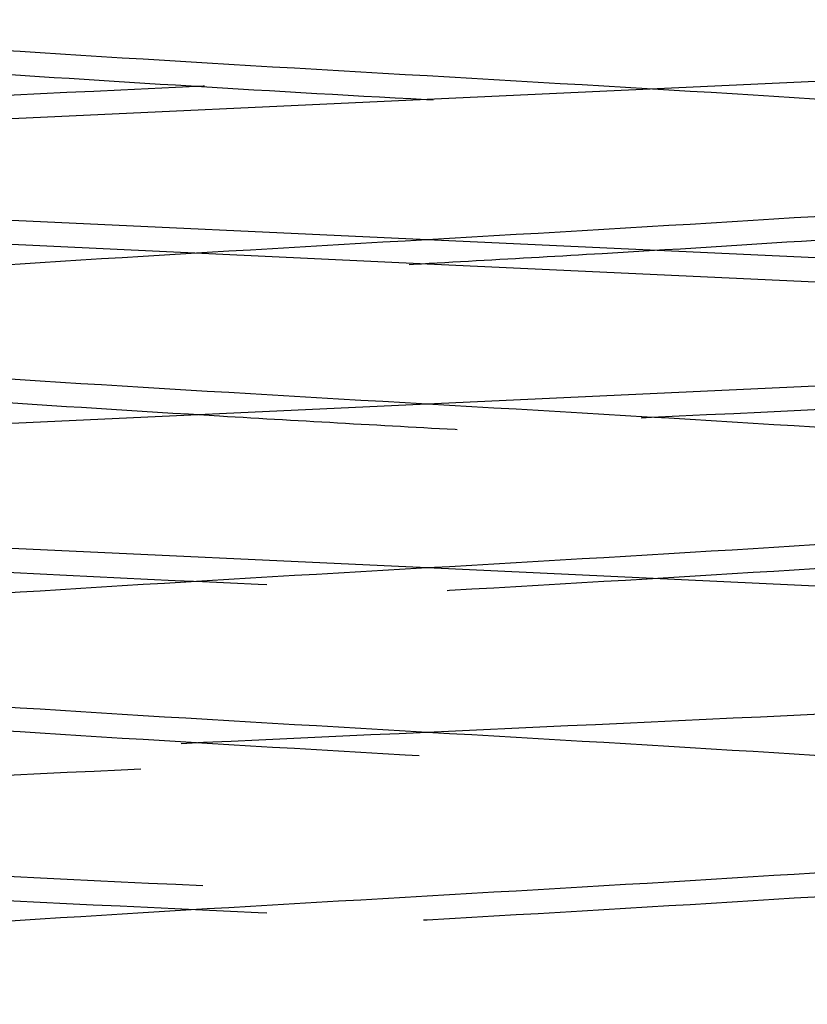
# Model space of a CAD drawing. Header units: inches. Extents: x 1907 to 2452, y -210 to -54.
# Tile 719 of 1056: x 2144.0272 to 2144.113, y -176.51 to -176.4029. Entities that reach past the tile are written whole.
import ezdxf

# ---------------------------------------------------------------- set-up
doc = ezdxf.new("R2010")
doc.units = ezdxf.units.IN
doc.header["$LTSCALE"] = 0.5
doc.header["$MEASUREMENT"] = 0
doc.linetypes.add('HIDDEN', pattern=[0.22499999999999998, 0.15, -0.075])
doc.layers.add('SID-M-H', color=4, linetype='HIDDEN')

msp = doc.modelspace()

# ---------------------------------------------------------------- linework, layer by layer
at = {"layer": 'SID-M-H'}
for p, q in [((2144.119430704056, -176.4093477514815), (2144.07159527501, -176.4115798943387)), ((2144.07159527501, -176.4115798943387), (2144.023759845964, -176.4138120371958)), ((2144.07159527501, -176.426832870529), (2144.023759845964, -176.4246007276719)), ((2144.023759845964, -176.4272048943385), (2144.07159527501, -176.4294370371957)), ((2144.119430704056, -176.4290650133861), (2144.07159527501, -176.426832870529)), ((2144.07159527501, -176.4294370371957), (2144.119430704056, -176.4316691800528)), ((2144.07159527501, -176.444690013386), (2144.119430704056, -176.4424578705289)), ((2144.023759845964, -176.4469221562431), (2144.07159527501, -176.444690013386)), ((2144.07159527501, -176.462547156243), (2144.023759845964, -176.4603150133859)), ((2144.119430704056, -176.4647792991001), (2144.07159527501, -176.462547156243))]:
    msp.add_line(p, q, dxfattribs=at)
for points, knots in [([(2143.97499658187, -175.8292082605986), (2143.976194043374, -175.8297557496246), (2143.979018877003, -175.8310472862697), (2144.000392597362, -175.8330828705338), (2144.032802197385, -175.8353150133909), (2144.07161820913, -175.837547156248), (2144.110296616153, -175.8397792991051), (2144.143119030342, -175.8420114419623), (2144.165042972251, -175.8442435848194), (2144.172742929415, -175.8464757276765), (2144.165043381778, -175.8487078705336), (2144.143117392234, -175.8509400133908), (2144.110302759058, -175.8531721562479), (2144.071595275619, -175.855404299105), (2144.032887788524, -175.8576364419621), (2144.000073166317, -175.8598685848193), (2143.978147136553, -175.8621007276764), (2143.970447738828, -175.8643328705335), (2143.978147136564, -175.8665650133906), (2144.000073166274, -175.8687971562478), (2144.032887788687, -175.8710292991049), (2144.07159527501, -175.873261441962), (2144.110302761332, -175.8754935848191), (2144.143117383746, -175.8777257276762), (2144.165043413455, -175.8799578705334), (2144.172742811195, -175.8821900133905), (2144.165043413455, -175.8844221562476), (2144.143117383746, -175.8866542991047), (2144.110302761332, -175.8888864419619), (2144.07159527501, -175.891118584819), (2144.032887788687, -175.8933507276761), (2144.000073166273, -175.8955828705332), (2143.978147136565, -175.8978150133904), (2143.970447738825, -175.9000471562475), (2143.978147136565, -175.9022792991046), (2144.000073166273, -175.9045114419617), (2144.032887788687, -175.9067435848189), (2144.07159527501, -175.908975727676), (2144.110302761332, -175.9112078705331), (2144.143117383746, -175.9134400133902), (2144.165043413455, -175.9156721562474), (2144.172742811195, -175.9179042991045), (2144.165043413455, -175.9201364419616), (2144.143117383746, -175.9223685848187), (2144.110302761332, -175.9246007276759), (2144.07159527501, -175.926832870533), (2144.032887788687, -175.9290650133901), (2144.000073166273, -175.9312971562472), (2143.978147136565, -175.9335292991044), (2143.970447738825, -175.9357614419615), (2143.978147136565, -175.9379935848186), (2144.000073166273, -175.9402257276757), (2144.032887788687, -175.9424578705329), (2144.07159527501, -175.94469001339), (2144.110302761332, -175.9469221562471), (2144.143117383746, -175.9491542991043), (2144.165043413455, -175.9513864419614), (2144.172742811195, -175.9536185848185), (2144.165043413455, -175.9558507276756), (2144.143117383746, -175.9580828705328), (2144.110302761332, -175.9603150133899), (2144.07159527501, -175.962547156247), (2144.032887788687, -175.9647792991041), (2144.000073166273, -175.9670114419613), (2143.978147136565, -175.9692435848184), (2143.970447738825, -175.9714757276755), (2143.978147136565, -175.9737078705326), (2144.000073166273, -175.9759400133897), (2144.032887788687, -175.9781721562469), (2144.07159527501, -175.980404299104), (2144.110302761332, -175.9826364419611), (2144.143117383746, -175.9848685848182), (2144.165043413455, -175.9871007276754), (2144.172742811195, -175.9893328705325), (2144.165043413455, -175.9915650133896), (2144.143117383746, -175.9937971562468), (2144.110302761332, -175.9960292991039), (2144.07159527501, -175.998261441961), (2144.032887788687, -176.0004935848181), (2144.000073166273, -176.0027257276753), (2143.978147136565, -176.0049578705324), (2143.970447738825, -176.0071900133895), (2143.978147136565, -176.0094221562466), (2144.000073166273, -176.0116542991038), (2144.032887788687, -176.0138864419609), (2144.07159527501, -176.016118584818), (2144.110302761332, -176.0183507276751), (2144.143117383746, -176.0205828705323), (2144.165043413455, -176.0228150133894), (2144.172742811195, -176.0250471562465), (2144.165043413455, -176.0272792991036), (2144.143117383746, -176.0295114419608), (2144.110302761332, -176.0317435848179), (2144.07159527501, -176.033975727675), (2144.032887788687, -176.0362078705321), (2144.000073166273, -176.0384400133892), (2143.978147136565, -176.0406721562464), (2143.970447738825, -176.0429042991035), (2143.978147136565, -176.0451364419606), (2144.000073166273, -176.0473685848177), (2144.032887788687, -176.0496007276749), (2144.07159527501, -176.051832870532), (2144.110302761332, -176.0540650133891), (2144.143117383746, -176.0562971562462), (2144.165043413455, -176.0585292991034), (2144.172742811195, -176.0607614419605), (2144.165043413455, -176.0629935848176), (2144.143117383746, -176.0652257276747), (2144.110302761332, -176.0674578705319), (2144.07159527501, -176.069690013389), (2144.032887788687, -176.0719221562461), (2144.000073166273, -176.0741542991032), (2143.978147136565, -176.0763864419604), (2143.970447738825, -176.0786185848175), (2143.978147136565, -176.0808507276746), (2144.000073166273, -176.0830828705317), (2144.032887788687, -176.0853150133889), (2144.07159527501, -176.087547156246), (2144.110302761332, -176.0897792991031), (2144.143117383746, -176.0920114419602), (2144.165043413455, -176.0942435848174), (2144.172742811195, -176.0964757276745), (2144.165043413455, -176.0987078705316), (2144.143117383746, -176.1009400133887), (2144.110302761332, -176.1031721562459), (2144.07159527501, -176.105404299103), (2144.032887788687, -176.1076364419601), (2144.000073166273, -176.1098685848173), (2143.978147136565, -176.1121007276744), (2143.970447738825, -176.1143328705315), (2143.978147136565, -176.1165650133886), (2144.000073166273, -176.1187971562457), (2144.032887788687, -176.1210292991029), (2144.07159527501, -176.12326144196), (2144.110302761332, -176.1254935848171), (2144.143117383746, -176.1277257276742), (2144.165043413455, -176.1299578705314), (2144.172742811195, -176.1321900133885), (2144.165043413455, -176.1344221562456), (2144.143117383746, -176.1366542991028), (2144.110302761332, -176.1388864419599), (2144.07159527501, -176.141118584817), (2144.032887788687, -176.1433507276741), (2144.000073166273, -176.1455828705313), (2143.978147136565, -176.1478150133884), (2143.970447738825, -176.1500471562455), (2143.978147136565, -176.1522792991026), (2144.000073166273, -176.1545114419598), (2144.032887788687, -176.1567435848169), (2144.07159527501, -176.158975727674), (2144.110302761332, -176.1612078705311), (2144.143117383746, -176.1634400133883), (2144.165043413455, -176.1656721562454), (2144.172742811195, -176.1679042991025), (2144.165043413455, -176.1701364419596), (2144.143117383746, -176.1723685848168), (2144.110302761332, -176.1746007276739), (2144.07159527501, -176.176832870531), (2144.032887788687, -176.1790650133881), (2144.000073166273, -176.1812971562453), (2143.978147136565, -176.1835292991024), (2143.970447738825, -176.1857614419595), (2143.978147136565, -176.1879935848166), (2144.000073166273, -176.1902257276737), (2144.032887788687, -176.1924578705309), (2144.07159527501, -176.194690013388), (2144.110302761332, -176.1969221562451), (2144.143117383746, -176.1991542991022), (2144.165043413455, -176.2013864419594), (2144.172742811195, -176.2036185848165), (2144.165043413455, -176.2058507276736), (2144.143117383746, -176.2080828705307), (2144.110302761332, -176.2103150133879), (2144.07159527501, -176.212547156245), (2144.032887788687, -176.2147792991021), (2144.000073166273, -176.2170114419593), (2143.978147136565, -176.2192435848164), (2143.970447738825, -176.2214757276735), (2143.978147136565, -176.2237078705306), (2144.000073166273, -176.2259400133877), (2144.032887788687, -176.2281721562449), (2144.07159527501, -176.230404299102), (2144.110302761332, -176.2326364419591), (2144.143117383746, -176.2348685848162), (2144.165043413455, -176.2371007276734), (2144.172742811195, -176.2393328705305), (2144.165043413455, -176.2415650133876), (2144.143117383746, -176.2437971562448), (2144.110302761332, -176.2460292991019), (2144.07159527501, -176.248261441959), (2144.032887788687, -176.2504935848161), (2144.000073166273, -176.2527257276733), (2143.978147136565, -176.2549578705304), (2143.970447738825, -176.2571900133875), (2143.978147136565, -176.2594221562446), (2144.000073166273, -176.2616542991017), (2144.032887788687, -176.2638864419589), (2144.07159527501, -176.266118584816), (2144.110302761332, -176.2683507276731), (2144.143117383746, -176.2705828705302), (2144.165043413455, -176.2728150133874), (2144.172742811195, -176.2750471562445), (2144.165043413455, -176.2772792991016), (2144.143117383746, -176.2795114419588), (2144.110302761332, -176.2817435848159), (2144.07159527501, -176.283975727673), (2144.032887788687, -176.2862078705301), (2144.000073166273, -176.2884400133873), (2143.978147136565, -176.2906721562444), (2143.970447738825, -176.2929042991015), (2143.978147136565, -176.2951364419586), (2144.000073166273, -176.2973685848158), (2144.032887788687, -176.2996007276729), (2144.07159527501, -176.30183287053), (2144.110302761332, -176.3040650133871), (2144.143117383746, -176.3062971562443), (2144.165043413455, -176.3085292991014), (2144.172742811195, -176.3107614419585), (2144.165043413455, -176.3129935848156), (2144.143117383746, -176.3152257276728), (2144.110302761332, -176.3174578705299), (2144.07159527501, -176.319690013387), (2144.032887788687, -176.3219221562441), (2144.000073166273, -176.3241542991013), (2143.978147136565, -176.3263864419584), (2143.970447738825, -176.3286185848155), (2143.978147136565, -176.3308507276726), (2144.000073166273, -176.3330828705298), (2144.032887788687, -176.3353150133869), (2144.07159527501, -176.337547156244), (2144.110302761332, -176.3397792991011), (2144.143117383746, -176.3420114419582), (2144.165043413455, -176.3442435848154), (2144.172742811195, -176.3464757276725), (2144.165043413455, -176.3487078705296), (2144.143117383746, -176.3509400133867), (2144.110302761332, -176.3531721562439), (2144.07159527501, -176.355404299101), (2144.032887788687, -176.3576364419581), (2144.000073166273, -176.3598685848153), (2143.978147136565, -176.3621007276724), (2143.970447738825, -176.3643328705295), (2143.978147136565, -176.3665650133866), (2144.000073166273, -176.3687971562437), (2144.032887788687, -176.3710292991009), (2144.07159527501, -176.373261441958), (2144.110302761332, -176.3754935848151), (2144.143117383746, -176.3777257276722), (2144.165043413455, -176.3799578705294), (2144.172742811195, -176.3821900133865), (2144.165043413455, -176.3844221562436), (2144.143117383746, -176.3866542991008), (2144.110302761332, -176.3888864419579), (2144.07159527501, -176.391118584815), (2144.032887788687, -176.3933507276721), (2144.000073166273, -176.3955828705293), (2143.978147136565, -176.3978150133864), (2143.970447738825, -176.4000471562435), (2143.978147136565, -176.4022792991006), (2144.000073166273, -176.4045114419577), (2144.032887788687, -176.4067435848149), (2144.07159527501, -176.408975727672), (2144.110302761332, -176.4112078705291), (2144.143117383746, -176.4134400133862), (2144.165043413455, -176.4156721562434), (2144.172742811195, -176.4179042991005), (2144.165043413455, -176.4201364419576), (2144.143117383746, -176.4223685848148), (2144.110302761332, -176.4246007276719), (2144.07159527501, -176.426832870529), (2144.032887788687, -176.4290650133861), (2144.000073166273, -176.4312971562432), (2143.978147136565, -176.4335292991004), (2143.970447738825, -176.4357614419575), (2143.978147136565, -176.4379935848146), (2144.000073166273, -176.4402257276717), (2144.032887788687, -176.4424578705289), (2144.07159527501, -176.444690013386), (2144.110302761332, -176.4469221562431), (2144.143117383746, -176.4491542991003), (2144.165043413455, -176.4513864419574), (2144.172742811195, -176.4536185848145), (2144.165043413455, -176.4558507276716), (2144.143117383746, -176.4580828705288), (2144.110302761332, -176.4603150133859), (2144.07159527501, -176.462547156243), (2144.032887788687, -176.4647792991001), (2144.000073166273, -176.4670114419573), (2143.978147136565, -176.4692435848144), (2143.970447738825, -176.4714757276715), (2143.978147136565, -176.4737078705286), (2144.000073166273, -176.4759400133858), (2144.032887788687, -176.4781721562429), (2144.07159527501, -176.4804042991), (2144.110302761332, -176.4826364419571), (2144.143117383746, -176.4848685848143), (2144.165043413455, -176.4871007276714), (2144.172742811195, -176.4893328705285), (2144.165043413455, -176.4915650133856), (2144.143117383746, -176.4937971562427), (2144.110302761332, -176.4960292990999), (2144.07159527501, -176.498261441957), (2144.032887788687, -176.5004935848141), (2144.000073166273, -176.5027257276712), (2143.978147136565, -176.5049578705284), (2143.970447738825, -176.5071900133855), (2143.978147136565, -176.5094221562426), (2144.000073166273, -176.5116542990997), (2144.032887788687, -176.5138864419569), (2144.07159527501, -176.516118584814), (2144.110302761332, -176.5183507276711), (2144.143117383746, -176.5205828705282), (2144.165043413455, -176.5228150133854), (2144.172742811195, -176.5250471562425), (2144.165043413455, -176.5272792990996), (2144.143117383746, -176.5295114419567), (2144.110302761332, -176.5317435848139), (2144.07159527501, -176.533975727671), (2144.032887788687, -176.5362078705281), (2144.000073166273, -176.5384400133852), (2143.978147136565, -176.5406721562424), (2143.970447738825, -176.5429042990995), (2143.978147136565, -176.5451364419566), (2144.000073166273, -176.5473685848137), (2144.032887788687, -176.5496007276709), (2144.07159527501, -176.551832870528), (2144.110302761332, -176.5540650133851), (2144.143117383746, -176.5562971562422), (2144.165043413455, -176.5585292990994), (2144.172742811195, -176.5607614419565), (2144.165043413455, -176.5629935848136), (2144.143117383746, -176.5652257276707), (2144.110302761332, -176.5674578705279), (2144.07159527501, -176.569690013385), (2144.032887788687, -176.5719221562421), (2144.000073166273, -176.5741542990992), (2143.978147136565, -176.5763864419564), (2143.970447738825, -176.5786185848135), (2143.978147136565, -176.5808507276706), (2144.000073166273, -176.5830828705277), (2144.032887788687, -176.5853150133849), (2144.07159527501, -176.587547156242), (2144.110302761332, -176.5897792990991), (2144.143117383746, -176.5920114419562), (2144.165043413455, -176.5942435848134), (2144.172742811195, -176.5964757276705), (2144.165043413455, -176.5987078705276), (2144.143117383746, -176.6009400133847), (2144.110302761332, -176.6031721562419), (2144.07159527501, -176.605404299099), (2144.032887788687, -176.6076364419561), (2144.000073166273, -176.6098685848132), (2143.978147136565, -176.6121007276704), (2143.970447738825, -176.6143328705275), (2143.978147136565, -176.6165650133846), (2144.000073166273, -176.6187971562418), (2144.032887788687, -176.6210292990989), (2144.07159527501, -176.623261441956), (2144.110302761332, -176.6254935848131), (2144.143117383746, -176.6277257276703), (2144.165043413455, -176.6299578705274), (2144.172742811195, -176.6321900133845), (2144.165043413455, -176.6344221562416), (2144.143117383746, -176.6366542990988), (2144.110302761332, -176.6388864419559), (2144.07159527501, -176.641118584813), (2144.032887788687, -176.6433507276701), (2144.000073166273, -176.6455828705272), (2143.978147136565, -176.6478150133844), (2143.970447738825, -176.6500471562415), (2143.978147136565, -176.6522792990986), (2144.000073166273, -176.6545114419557), (2144.032887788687, -176.6567435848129), (2144.07159527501, -176.65897572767), (2144.110302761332, -176.6612078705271), (2144.143117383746, -176.6634400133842), (2144.165043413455, -176.6656721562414), (2144.172742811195, -176.6679042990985), (2144.165043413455, -176.6701364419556), (2144.143117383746, -176.6723685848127), (2144.110302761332, -176.6746007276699), (2144.07159527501, -176.676832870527), (2144.032887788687, -176.6790650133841), (2144.000073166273, -176.6812971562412), (2143.978147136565, -176.6835292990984), (2143.970447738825, -176.6857614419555), (2143.978147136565, -176.6879935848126), (2144.000073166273, -176.6902257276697), (2144.032887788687, -176.6924578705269), (2144.07159527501, -176.694690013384), (2144.110302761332, -176.6969221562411), (2144.143117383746, -176.6991542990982), (2144.165043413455, -176.7013864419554), (2144.172742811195, -176.7036185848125), (2144.165043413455, -176.7058507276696), (2144.143117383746, -176.7080828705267), (2144.110302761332, -176.7103150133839), (2144.07159527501, -176.712547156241), (2144.032887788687, -176.7147792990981), (2144.000073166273, -176.7170114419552), (2143.978147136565, -176.7192435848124), (2143.970447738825, -176.7214757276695), (2143.978147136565, -176.7237078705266), (2144.000073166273, -176.7259400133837), (2144.032887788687, -176.7281721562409), (2144.07159527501, -176.730404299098), (2144.110302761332, -176.7326364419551), (2144.143117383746, -176.7348685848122), (2144.165043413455, -176.7371007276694), (2144.172742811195, -176.7393328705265), (2144.165043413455, -176.7415650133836), (2144.143117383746, -176.7437971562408), (2144.110302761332, -176.7460292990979), (2144.07159527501, -176.748261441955), (2144.032887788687, -176.7504935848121), (2144.000073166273, -176.7527257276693), (2143.978147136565, -176.7549578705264), (2143.970447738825, -176.7571900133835), (2143.978147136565, -176.7594221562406), (2144.000073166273, -176.7616542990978), (2144.032887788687, -176.7638864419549), (2144.07159527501, -176.766118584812), (2144.110302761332, -176.7683507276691), (2144.143117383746, -176.7705828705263), (2144.165043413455, -176.7728150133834), (2144.172742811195, -176.7750471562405), (2144.165043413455, -176.7772792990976), (2144.143117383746, -176.7795114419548), (2144.110302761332, -176.7817435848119), (2144.07159527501, -176.783975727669), (2144.032887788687, -176.7862078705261), (2144.000073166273, -176.7884400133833), (2143.978147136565, -176.7906721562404), (2143.970447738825, -176.7929042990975), (2143.978147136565, -176.7951364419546), (2144.000073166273, -176.7973685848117), (2144.032887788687, -176.7996007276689), (2144.07159527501, -176.801832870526), (2144.110302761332, -176.8040650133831), (2144.143117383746, -176.8062971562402), (2144.165043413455, -176.8085292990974), (2144.172742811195, -176.8107614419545), (2144.165043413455, -176.8129935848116), (2144.143117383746, -176.8152257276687), (2144.110302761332, -176.8174578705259), (2144.07159527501, -176.819690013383), (2144.032887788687, -176.8219221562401), (2144.000073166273, -176.8241542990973), (2143.978147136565, -176.8263864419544), (2143.970447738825, -176.8286185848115), (2143.978147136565, -176.8308507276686), (2144.000073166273, -176.8330828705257), (2144.032887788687, -176.8353150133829), (2144.07159527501, -176.83754715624), (2144.110302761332, -176.8397792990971), (2144.143117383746, -176.8420114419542), (2144.165043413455, -176.8442435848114), (2144.172742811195, -176.8464757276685), (2144.165043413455, -176.8487078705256), (2144.143117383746, -176.8509400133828), (2144.110302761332, -176.8531721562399), (2144.07159527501, -176.855404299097), (2144.032887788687, -176.8576364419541), (2144.000073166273, -176.8598685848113), (2143.978147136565, -176.8621007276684), (2143.970447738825, -176.8643328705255), (2143.978147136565, -176.8665650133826), (2144.000073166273, -176.8687971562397), (2144.032887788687, -176.8710292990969), (2144.07159527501, -176.873261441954), (2144.110302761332, -176.8754935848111), (2144.143117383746, -176.8777257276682), (2144.165043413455, -176.8799578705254), (2144.172742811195, -176.8821900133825), (2144.165043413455, -176.8844221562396), (2144.143117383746, -176.8866542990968), (2144.110302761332, -176.8888864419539), (2144.07159527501, -176.891118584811), (2144.032887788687, -176.8933507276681), (2144.000073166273, -176.8955828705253), (2143.978147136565, -176.8978150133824), (2143.970447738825, -176.9000471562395), (2143.978147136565, -176.9022792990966), (2144.000073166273, -176.9045114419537), (2144.032887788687, -176.9067435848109), (2144.07159527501, -176.908975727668), (2144.110302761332, -176.9112078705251), (2144.143117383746, -176.9134400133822), (2144.165043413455, -176.9156721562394), (2144.172742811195, -176.9179042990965), (2144.165043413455, -176.9201364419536), (2144.143117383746, -176.9223685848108), (2144.110302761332, -176.9246007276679), (2144.07159527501, -176.926832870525), (2144.032887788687, -176.9290650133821), (2144.000073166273, -176.9312971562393), (2143.978147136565, -176.9335292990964), (2143.970447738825, -176.9357614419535), (2143.978147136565, -176.9379935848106), (2144.000073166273, -176.9402257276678), (2144.032887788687, -176.9424578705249), (2144.07159527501, -176.944690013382), (2144.110302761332, -176.9469221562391), (2144.143117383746, -176.9491542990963), (2144.165043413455, -176.9513864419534), (2144.172742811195, -176.9536185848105), (2144.165043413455, -176.9558507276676), (2144.143117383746, -176.9580828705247), (2144.110302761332, -176.9603150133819), (2144.07159527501, -176.962547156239), (2144.032887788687, -176.9647792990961), (2144.000073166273, -176.9670114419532), (2143.978147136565, -176.9692435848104), (2143.970447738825, -176.9714757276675), (2143.978147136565, -176.9737078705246), (2144.000073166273, -176.9759400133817), (2144.032887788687, -176.9781721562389), (2144.07159527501, -176.980404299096), (2144.110302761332, -176.9826364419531), (2144.143117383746, -176.9848685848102), (2144.165043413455, -176.9871007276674), (2144.172742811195, -176.9893328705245), (2144.165043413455, -176.9915650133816), (2144.143117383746, -176.9937971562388), (2144.110302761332, -176.9960292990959), (2144.07159527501, -176.998261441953), (2144.032887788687, -177.0004935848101), (2144.000073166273, -177.0027257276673), (2143.978147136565, -177.0049578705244), (2143.970447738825, -177.0071900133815), (2143.978147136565, -177.0094221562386), (2144.000073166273, -177.0116542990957), (2144.032887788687, -177.0138864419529), (2144.07159527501, -177.01611858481), (2144.110302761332, -177.0183507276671), (2144.143117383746, -177.0205828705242), (2144.165043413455, -177.0228150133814), (2144.172742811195, -177.0250471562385), (2144.165043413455, -177.0272792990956), (2144.143117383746, -177.0295114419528), (2144.110302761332, -177.0317435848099), (2144.07159527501, -177.033975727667), (2144.032887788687, -177.0362078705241), (2144.000073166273, -177.0384400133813), (2143.978147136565, -177.0406721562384), (2143.970447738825, -177.0429042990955), (2143.978147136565, -177.0451364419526), (2144.000073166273, -177.0473685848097), (2144.032887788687, -177.0496007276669), (2144.07159527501, -177.051832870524), (2144.110302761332, -177.0540650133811), (2144.143117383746, -177.0562971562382), (2144.165043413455, -177.0585292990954), (2144.172742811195, -177.0607614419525), (2144.165043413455, -177.0629935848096), (2144.143117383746, -177.0652257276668), (2144.110302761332, -177.0674578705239), (2144.07159527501, -177.069690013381), (2144.032887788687, -177.0719221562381), (2144.000073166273, -177.0741542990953), (2143.978147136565, -177.0763864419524), (2143.970447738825, -177.0786185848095), (2143.978147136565, -177.0808507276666), (2144.000073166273, -177.0830828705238), (2144.032887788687, -177.0853150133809), (2144.07159527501, -177.087547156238), (2144.110302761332, -177.0897792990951), (2144.143117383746, -177.0920114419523), (2144.165043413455, -177.0942435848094), (2144.172742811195, -177.0964757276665), (2144.165043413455, -177.0987078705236), (2144.143117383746, -177.1009400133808), (2144.110302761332, -177.1031721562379), (2144.07159527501, -177.105404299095), (2144.032887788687, -177.1076364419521), (2144.000073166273, -177.1098685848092), (2143.978147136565, -177.1121007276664), (2143.970447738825, -177.1143328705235), (2143.978147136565, -177.1165650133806), (2144.000073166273, -177.1187971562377), (2144.032887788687, -177.1210292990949), (2144.07159527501, -177.123261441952), (2144.110302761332, -177.1254935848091), (2144.143117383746, -177.1277257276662), (2144.165043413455, -177.1299578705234), (2144.172742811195, -177.1321900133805), (2144.165043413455, -177.1344221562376), (2144.143117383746, -177.1366542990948), (2144.110302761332, -177.1388864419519), (2144.07159527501, -177.141118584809), (2144.032887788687, -177.1433507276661), (2144.000073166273, -177.1455828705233), (2143.978147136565, -177.1478150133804), (2143.970447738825, -177.1500471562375), (2143.978147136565, -177.1522792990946), (2144.000073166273, -177.1545114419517), (2144.032887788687, -177.1567435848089), (2144.07159527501, -177.158975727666), (2144.110302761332, -177.1612078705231), (2144.143117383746, -177.1634400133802), (2144.165043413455, -177.1656721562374), (2144.172742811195, -177.1679042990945), (2144.165043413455, -177.1701364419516), (2144.143117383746, -177.1723685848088), (2144.110302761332, -177.1746007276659), (2144.07159527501, -177.176832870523), (2144.032887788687, -177.1790650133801), (2144.000073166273, -177.1812971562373), (2143.978147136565, -177.1835292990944), (2143.970447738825, -177.1857614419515), (2143.978147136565, -177.1879935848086), (2144.000073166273, -177.1902257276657), (2144.032887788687, -177.1924578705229), (2144.07159527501, -177.19469001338), (2144.110302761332, -177.1969221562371), (2144.143117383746, -177.1991542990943), (2144.165043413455, -177.2013864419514), (2144.172742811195, -177.2036185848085), (2144.165043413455, -177.2058507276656), (2144.143117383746, -177.2080828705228), (2144.110302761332, -177.2103150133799), (2144.07159527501, -177.212547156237), (2144.032887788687, -177.2147792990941), (2144.000073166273, -177.2170114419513), (2143.978147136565, -177.2192435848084), (2143.970447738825, -177.2214757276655), (2143.978147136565, -177.2237078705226), (2144.000073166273, -177.2259400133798), (2144.032887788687, -177.2281721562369), (2144.07159527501, -177.230404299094), (2144.110302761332, -177.2326364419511), (2144.143117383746, -177.2348685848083), (2144.165043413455, -177.2371007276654), (2144.172742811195, -177.2393328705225), (2144.165043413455, -177.2415650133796), (2144.143117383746, -177.2437971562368), (2144.110302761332, -177.2460292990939), (2144.07159527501, -177.248261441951), (2144.032887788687, -177.2504935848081), (2144.000073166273, -177.2527257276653), (2143.978147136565, -177.2549578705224), (2143.970447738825, -177.2571900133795), (2143.978147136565, -177.2594221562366), (2144.000073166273, -177.2616542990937), (2144.032887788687, -177.2638864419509), (2144.07159527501, -177.266118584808), (2144.110302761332, -177.2683507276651), (2144.143117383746, -177.2705828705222), (2144.165043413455, -177.2728150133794), (2144.172742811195, -177.2750471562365), (2144.165043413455, -177.2772792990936), (2144.143117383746, -177.2795114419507), (2144.110302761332, -177.2817435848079), (2144.07159527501, -177.283975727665), (2144.032887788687, -177.2862078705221), (2144.000073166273, -177.2884400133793), (2143.978147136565, -177.2906721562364), (2143.970447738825, -177.2929042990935), (2143.978147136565, -177.2951364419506), (2144.000073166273, -177.2973685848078), (2144.032887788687, -177.2996007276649), (2144.07159527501, -177.301832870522), (2144.110302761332, -177.3040650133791), (2144.143117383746, -177.3062971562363), (2144.165043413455, -177.3085292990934), (2144.172742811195, -177.3107614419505), (2144.165043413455, -177.3129935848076), (2144.143117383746, -177.3152257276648), (2144.110302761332, -177.3174578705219), (2144.07159527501, -177.319690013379), (2144.032887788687, -177.3219221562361), (2144.000073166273, -177.3241542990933), (2143.978147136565, -177.3263864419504), (2143.970447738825, -177.3286185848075), (2143.978147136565, -177.3308507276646), (2144.000073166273, -177.3330828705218), (2144.032887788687, -177.3353150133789), (2144.07159527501, -177.337547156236), (2144.110302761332, -177.3397792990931), (2144.143117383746, -177.3420114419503), (2144.165043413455, -177.3442435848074), (2144.172742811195, -177.3464757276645), (2144.165043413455, -177.3487078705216), (2144.143117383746, -177.3509400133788), (2144.110302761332, -177.3531721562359), (2144.07159527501, -177.355404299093), (2144.032887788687, -177.3576364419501), (2144.000073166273, -177.3598685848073), (2143.978147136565, -177.3621007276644), (2143.970447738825, -177.3643328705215), (2143.978147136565, -177.3665650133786), (2144.000073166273, -177.3687971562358), (2144.032887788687, -177.3710292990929), (2144.07159527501, -177.37326144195), (2144.110302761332, -177.3754935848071), (2144.143117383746, -177.3777257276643), (2144.165043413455, -177.3799578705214), (2144.172742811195, -177.3821900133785), (2144.165043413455, -177.3844221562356), (2144.143117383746, -177.3866542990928), (2144.110302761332, -177.3888864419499), (2144.07159527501, -177.391118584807), (2144.032887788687, -177.3933507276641), (2144.000073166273, -177.3955828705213), (2143.978147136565, -177.3978150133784), (2143.970447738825, -177.4000471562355), (2143.978147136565, -177.4022792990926), (2144.000073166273, -177.4045114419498), (2144.032887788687, -177.4067435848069), (2144.07159527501, -177.408975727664), (2144.110302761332, -177.4112078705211), (2144.143117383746, -177.4134400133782), (2144.165043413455, -177.4156721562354), (2144.172742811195, -177.4179042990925), (2144.165043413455, -177.4201364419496), (2144.143117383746, -177.4223685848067), (2144.110302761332, -177.4246007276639), (2144.07159527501, -177.426832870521), (2144.032887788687, -177.4290650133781), (2144.000073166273, -177.4312971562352), (2143.978147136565, -177.4335292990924), (2143.970447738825, -177.4357614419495), (2143.978147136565, -177.4379935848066), (2144.000073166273, -177.4402257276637), (2144.032887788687, -177.4424578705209), (2144.07159527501, -177.444690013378), (2144.110302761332, -177.4469221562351), (2144.143117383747, -177.4491542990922), (2144.165043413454, -177.4513864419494), (2144.172742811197, -177.4536185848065), (2144.165043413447, -177.4558507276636), (2144.143117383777, -177.4580828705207), (2144.110302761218, -177.460315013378), (2144.071595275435, -177.4625471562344), (2144.032887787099, -177.4647792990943), (2144.000073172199, -177.4670114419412), (2143.97814711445, -177.4692435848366), (2143.970447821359, -177.4714757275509), (2143.978146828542, -177.473707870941), (2144.000074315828, -177.4759400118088), (2144.032883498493, -177.4781721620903), (2144.071611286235, -177.4804042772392), (2144.110243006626, -177.482636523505), (2144.143340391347, -177.4848682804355), (2144.164211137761, -177.4871018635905), (2144.172991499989, -177.4887818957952), (2144.168837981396, -177.4897264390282), (2144.16797199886, -177.4899233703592)], [0, 0, 0, 0, 0.0009890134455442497, 0.002333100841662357, 0.003677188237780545, 0.005021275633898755, 0.006365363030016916, 0.007709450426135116, 0.009053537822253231, 0.01039762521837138, 0.01174171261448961, 0.01308580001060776, 0.01442988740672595, 0.0157739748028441, 0.01711806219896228, 0.01846214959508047, 0.01980623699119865, 0.02115032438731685, 0.02249441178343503, 0.02383849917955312, 0.0251825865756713, 0.02652667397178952, 0.02787076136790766, 0.02921484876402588, 0.03055893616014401, 0.03190302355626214, 0.03324711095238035, 0.03459119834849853, 0.03593528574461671, 0.03727937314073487, 0.03862346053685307, 0.03996754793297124, 0.04131163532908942, 0.04265572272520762, 0.04399981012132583, 0.0453438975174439, 0.04668798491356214, 0.0480320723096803, 0.04937615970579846, 0.05072024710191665, 0.05206433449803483, 0.05340842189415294, 0.05475250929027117, 0.05609659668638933, 0.05744068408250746, 0.05878477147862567, 0.0601288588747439, 0.06147294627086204, 0.06281703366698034, 0.06416112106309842, 0.06550520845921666, 0.0668492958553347, 0.06819338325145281, 0.06953747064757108, 0.07088155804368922, 0.07222564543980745, 0.0735697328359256, 0.07491382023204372, 0.07625790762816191, 0.07760199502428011, 0.07894608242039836, 0.08029016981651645, 0.08163425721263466, 0.08297834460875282, 0.084322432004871, 0.0856665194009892, 0.08701060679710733, 0.08835469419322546, 0.08969878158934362, 0.09104286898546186, 0.09238695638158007, 0.09373104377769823, 0.09507513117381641, 0.09641921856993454, 0.09776330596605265, 0.09910739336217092, 0.1004514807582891, 0.1017955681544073, 0.1031396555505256, 0.1044837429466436, 0.1058278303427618, 0.10717191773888, 0.108516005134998, 0.1098600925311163, 0.1112041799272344, 0.1125482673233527, 0.1138923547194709, 0.115236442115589, 0.1165805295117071, 0.1179246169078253, 0.1192687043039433, 0.1206127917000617, 0.1219568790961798, 0.1233009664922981, 0.1246450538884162, 0.1259891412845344, 0.1273332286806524, 0.1286773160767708, 0.130021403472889, 0.1313654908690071, 0.1327095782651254, 0.1340536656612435, 0.1353977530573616, 0.1367418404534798, 0.1380859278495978, 0.1394300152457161, 0.1407741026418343, 0.1421181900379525, 0.1434622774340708, 0.1448063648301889, 0.146150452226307, 0.1474945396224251, 0.1488386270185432, 0.1501827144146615, 0.1515268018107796, 0.1528708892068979, 0.1542149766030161, 0.1555590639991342, 0.1569031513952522, 0.1582472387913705, 0.1595913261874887, 0.1609354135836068, 0.1622795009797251, 0.1636235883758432, 0.1649676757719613, 0.1663117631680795, 0.1676558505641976, 0.1689999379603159, 0.170344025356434, 0.1716881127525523, 0.1730322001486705, 0.1743762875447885, 0.1757203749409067, 0.1770644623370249, 0.1784085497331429, 0.1797526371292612, 0.1810967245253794, 0.1824408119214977, 0.1837848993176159, 0.185128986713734, 0.186473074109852, 0.1878171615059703, 0.1891612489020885, 0.1905053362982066, 0.1918494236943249, 0.193193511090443, 0.1945375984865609, 0.1958816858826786, 0.1972257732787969, 0.1985698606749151, 0.1999139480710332, 0.2012580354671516, 0.2026021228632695, 0.203946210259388, 0.2052902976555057, 0.2066343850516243, 0.2079784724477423, 0.2093225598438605, 0.2106666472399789, 0.2120107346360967, 0.2133548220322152, 0.2146989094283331, 0.2160429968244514, 0.2173870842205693, 0.2187311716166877, 0.2200752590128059, 0.2214193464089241, 0.2227634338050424, 0.2241075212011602, 0.2254516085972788, 0.2267956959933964, 0.2281397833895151, 0.229483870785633, 0.2308279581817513, 0.2321720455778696, 0.2335161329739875, 0.2348602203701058, 0.2362043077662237, 0.2375483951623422, 0.2388924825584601, 0.2402365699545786, 0.2415806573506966, 0.2429247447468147, 0.244268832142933, 0.2456129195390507, 0.2469570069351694, 0.2483010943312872, 0.2496451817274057, 0.2509892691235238, 0.2523333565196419, 0.2536774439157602, 0.2550215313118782, 0.2563656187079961, 0.2577097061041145, 0.2590537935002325, 0.2603978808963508, 0.2617419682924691, 0.2630860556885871, 0.2644301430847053, 0.2657742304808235, 0.2671183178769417, 0.2684624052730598, 0.2698064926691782, 0.2711505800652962, 0.2724946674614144, 0.2738387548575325, 0.2751828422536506, 0.2765269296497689, 0.277871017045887, 0.2792151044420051, 0.2805591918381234, 0.2819032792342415, 0.2832473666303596, 0.284591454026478, 0.2859355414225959, 0.2872796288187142, 0.2886237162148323, 0.2899678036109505, 0.2913118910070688, 0.2926559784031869, 0.2940000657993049, 0.2953441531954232, 0.2966882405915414, 0.2980323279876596, 0.2993764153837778, 0.3007205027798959, 0.3020645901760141, 0.3034086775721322, 0.3047527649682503, 0.3060968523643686, 0.3074409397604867, 0.3087850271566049, 0.3101291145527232, 0.3114732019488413, 0.3128172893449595, 0.3141613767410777, 0.3155054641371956, 0.316849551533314, 0.318193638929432, 0.3195377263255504, 0.3208818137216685, 0.3222259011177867, 0.3235699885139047, 0.3249140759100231, 0.3262581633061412, 0.3276022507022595, 0.3289463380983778, 0.3302904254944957, 0.3316345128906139, 0.332978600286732, 0.33432268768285, 0.3356667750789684, 0.3370108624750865, 0.3383549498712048, 0.339699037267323, 0.3410431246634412, 0.3423872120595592, 0.3437312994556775, 0.3450753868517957, 0.3464194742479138, 0.3477635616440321, 0.3491076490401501, 0.3504517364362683, 0.3517958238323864, 0.3531399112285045, 0.3544839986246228, 0.355828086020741, 0.3571721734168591, 0.3585162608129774, 0.3598603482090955, 0.3612044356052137, 0.3625485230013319, 0.3638926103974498, 0.3652366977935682, 0.3665807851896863, 0.3679248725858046, 0.3692689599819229, 0.370613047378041, 0.3719571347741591, 0.3733012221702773, 0.3746453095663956, 0.3759893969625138, 0.377333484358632, 0.3786775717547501, 0.3800216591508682, 0.3813657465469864, 0.3827098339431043, 0.3840539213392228, 0.3853980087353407, 0.3867420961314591, 0.3880861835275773, 0.3894302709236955, 0.3907743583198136, 0.3921184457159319, 0.3934625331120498, 0.3948066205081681, 0.3961507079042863, 0.3974947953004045, 0.3988388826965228, 0.4001829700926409, 0.4015270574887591, 0.4028711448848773, 0.4042152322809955, 0.4055593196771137, 0.406903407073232, 0.40824749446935, 0.4095915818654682, 0.4109356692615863, 0.4122797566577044, 0.4136238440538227, 0.4149679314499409, 0.416312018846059, 0.4176561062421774, 0.4190001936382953, 0.4203442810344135, 0.4216883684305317, 0.4230324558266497, 0.4243765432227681, 0.4257206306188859, 0.4270647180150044, 0.4284088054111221, 0.4297528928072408, 0.4310969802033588, 0.4324410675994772, 0.4337851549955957, 0.4351292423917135, 0.4364733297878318, 0.4378174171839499, 0.439161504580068, 0.4405055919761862, 0.4418496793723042, 0.4431937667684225, 0.4445378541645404, 0.445881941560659, 0.4472260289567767, 0.4485701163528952, 0.4499142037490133, 0.4512582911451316, 0.45260237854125, 0.4539464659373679, 0.4552905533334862, 0.4566346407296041, 0.4579787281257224, 0.4593228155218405, 0.4606669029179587, 0.462010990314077, 0.4633550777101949, 0.4646991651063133, 0.4660432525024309, 0.4673873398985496, 0.4687314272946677, 0.470075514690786, 0.4714196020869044, 0.4727636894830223, 0.4741077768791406, 0.4754518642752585, 0.4767959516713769, 0.478140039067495, 0.4794841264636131, 0.4808282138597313, 0.4821723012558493, 0.4835163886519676, 0.4848604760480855, 0.486204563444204, 0.4875486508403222, 0.4888927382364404, 0.4902368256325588, 0.4915809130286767, 0.4929250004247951, 0.4942690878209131, 0.4956131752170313, 0.4969572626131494, 0.4983013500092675, 0.4996454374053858, 0.5009895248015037, 0.5023336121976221, 0.5036776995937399, 0.5050217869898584, 0.5063658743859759, 0.5077099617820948, 0.5090540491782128, 0.5103981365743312, 0.5117422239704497, 0.5130863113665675, 0.5144303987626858, 0.5157744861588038, 0.5171185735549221, 0.5184626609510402, 0.5198067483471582, 0.5211508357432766, 0.5224949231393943, 0.5238390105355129, 0.5251830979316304, 0.5265271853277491, 0.5278712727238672, 0.5292153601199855, 0.530559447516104, 0.5319035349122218, 0.5332476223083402, 0.534591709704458, 0.5359357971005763, 0.5372798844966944, 0.5386239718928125, 0.5399680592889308, 0.5413121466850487, 0.5426562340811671, 0.5440003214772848, 0.5453444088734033, 0.5466884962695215, 0.5480325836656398, 0.5493766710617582, 0.5507207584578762, 0.5520648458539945, 0.5534089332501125, 0.5547530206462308, 0.5560971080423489, 0.5574411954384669, 0.5587852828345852, 0.5601293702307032, 0.5614734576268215, 0.5628175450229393, 0.5641616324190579, 0.5655057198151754, 0.5668498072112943, 0.5681938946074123, 0.5695379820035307, 0.570882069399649, 0.5722261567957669, 0.5735702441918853, 0.5749143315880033, 0.5762584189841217, 0.5776025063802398, 0.5789465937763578, 0.5802906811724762, 0.581634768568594, 0.5829788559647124, 0.5843229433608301, 0.5856670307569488, 0.587011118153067, 0.5883552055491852, 0.5896992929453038, 0.5910433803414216, 0.5923874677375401, 0.5937315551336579, 0.5950756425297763, 0.5964197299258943, 0.5977638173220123, 0.5991079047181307, 0.6004519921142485, 0.601796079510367, 0.6031401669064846, 0.6044842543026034, 0.6058283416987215, 0.6071724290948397, 0.6085165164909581, 0.6098606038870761, 0.6112046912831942, 0.6125487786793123, 0.6138928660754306, 0.6152369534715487, 0.6165810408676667, 0.6179251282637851, 0.6192692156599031, 0.6206133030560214, 0.6219573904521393, 0.6233014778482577, 0.6246455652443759, 0.625989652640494, 0.6273337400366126, 0.6286778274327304, 0.6300219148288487, 0.6313660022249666, 0.632710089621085, 0.6340541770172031, 0.6353982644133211, 0.6367423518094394, 0.6380864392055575, 0.6394305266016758, 0.6407746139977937, 0.6421187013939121, 0.6434627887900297, 0.6448068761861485, 0.6461509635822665, 0.6474950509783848, 0.6488391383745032, 0.650183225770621, 0.6515273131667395, 0.6528714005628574, 0.6542154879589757, 0.6555595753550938, 0.656903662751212, 0.6582477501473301, 0.659591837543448, 0.6609359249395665, 0.6622800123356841, 0.6636240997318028, 0.6649681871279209, 0.6663122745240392, 0.6676563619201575, 0.6690004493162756, 0.6703445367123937, 0.6716886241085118, 0.6730327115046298, 0.6743767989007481, 0.6757208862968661, 0.6770649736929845, 0.6784090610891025, 0.6797531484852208, 0.6810972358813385, 0.6824413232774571, 0.6837854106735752, 0.6851294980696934, 0.6864735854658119, 0.6878176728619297, 0.6891617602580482, 0.6905058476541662, 0.6918499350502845, 0.6931940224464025, 0.6945381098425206, 0.6958821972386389, 0.6972262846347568, 0.6985703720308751, 0.6999144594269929, 0.7012585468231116, 0.7026026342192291, 0.7039467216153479, 0.7052908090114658, 0.7066348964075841, 0.7079789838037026, 0.7093230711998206, 0.7106671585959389, 0.7120112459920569, 0.713355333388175, 0.7146994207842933, 0.7160435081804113, 0.7173875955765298, 0.7187316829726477, 0.7200757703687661, 0.7214198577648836, 0.7227639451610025, 0.7241080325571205, 0.7254521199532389, 0.7267962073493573, 0.7281402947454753, 0.7294843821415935, 0.7308284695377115, 0.7321725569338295, 0.7335166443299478, 0.7348607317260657, 0.7362048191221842, 0.7375489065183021, 0.7388929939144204, 0.7402370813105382, 0.7415811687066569, 0.7429252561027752, 0.7442693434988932, 0.7456134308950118, 0.7469575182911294, 0.7483016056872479, 0.7496456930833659, 0.7509897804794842, 0.7523338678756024, 0.7536779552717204, 0.7550220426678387, 0.7563661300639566, 0.757710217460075, 0.7590543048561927, 0.7603983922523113, 0.7617424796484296, 0.7630865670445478, 0.7644306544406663, 0.7657747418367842, 0.7671188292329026, 0.7684629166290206, 0.7698070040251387, 0.7711510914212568, 0.7724951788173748, 0.7738392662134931, 0.775183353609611, 0.7765274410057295, 0.7778715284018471, 0.7792156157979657, 0.7805597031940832, 0.781903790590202, 0.7832478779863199, 0.7845919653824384, 0.7859360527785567, 0.7872801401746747, 0.7886242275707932, 0.7899683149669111, 0.7913124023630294, 0.7926564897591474, 0.7940005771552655, 0.7953446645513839, 0.7966887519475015, 0.7980328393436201, 0.7993769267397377, 0.8007210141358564, 0.8020651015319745, 0.8034091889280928, 0.8047532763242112, 0.806097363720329, 0.8074414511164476, 0.8087855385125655, 0.8101296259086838, 0.8114737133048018, 0.81281780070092, 0.8141618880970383, 0.8155059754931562, 0.8168500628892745, 0.8181941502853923, 0.8195382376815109, 0.8208823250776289, 0.8222264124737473, 0.8235704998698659, 0.8249145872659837, 0.826258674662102, 0.82760276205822, 0.8289468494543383, 0.8302909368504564, 0.8316350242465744, 0.8329791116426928, 0.8343231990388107, 0.8356672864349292, 0.8370113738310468, 0.8383554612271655, 0.8396995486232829, 0.8410436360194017, 0.8423877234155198, 0.8437318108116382, 0.8450758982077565, 0.8464199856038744, 0.8477640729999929, 0.8491081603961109, 0.850452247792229, 0.8517963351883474, 0.8531404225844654, 0.8544845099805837, 0.8558285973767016, 0.8571726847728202, 0.8585167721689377, 0.8598608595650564, 0.8612049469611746, 0.8625490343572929, 0.8638931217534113, 0.8652372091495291, 0.8665812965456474, 0.8679253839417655, 0.8692694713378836, 0.8706135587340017, 0.8719576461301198, 0.8733017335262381, 0.874645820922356, 0.8759899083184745, 0.8773339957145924, 0.8786780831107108, 0.8800221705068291, 0.8813662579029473, 0.8827103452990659, 0.8840544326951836, 0.885398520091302, 0.8867426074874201, 0.8880866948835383, 0.8894307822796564, 0.8907748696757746, 0.8921189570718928, 0.8934630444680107, 0.8948071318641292, 0.8961512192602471, 0.8974953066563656, 0.8988393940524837, 0.9001834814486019, 0.9015275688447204, 0.9028716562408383, 0.9042157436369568, 0.9055598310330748, 0.906903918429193, 0.9082480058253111, 0.9095920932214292, 0.9109361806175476, 0.9122802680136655, 0.9136243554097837, 0.9149684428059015, 0.9163125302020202, 0.9176566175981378, 0.9190007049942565, 0.9203447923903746, 0.9216888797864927, 0.9230329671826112, 0.9243770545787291, 0.9257211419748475, 0.9270652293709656, 0.9284093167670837, 0.9297534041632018, 0.9310974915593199, 0.9324415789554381, 0.9337856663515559, 0.9351297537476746, 0.936473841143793, 0.9378179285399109, 0.9391620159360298, 0.9405061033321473, 0.9418501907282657, 0.9431942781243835, 0.9445383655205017, 0.94588245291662, 0.9472265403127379, 0.9485706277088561, 0.9499147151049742, 0.9512588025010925, 0.9526028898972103, 0.9539469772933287, 0.9552910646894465, 0.9566351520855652, 0.9579792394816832, 0.9593233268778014, 0.96066741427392, 0.9620115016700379, 0.9633555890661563, 0.9646996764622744, 0.9660437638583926, 0.9673878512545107, 0.9687319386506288, 0.9700760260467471, 0.971420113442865, 0.9727642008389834, 0.9741082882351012, 0.9754523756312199, 0.9767964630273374, 0.9781405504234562, 0.9794846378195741, 0.9808287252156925, 0.9821728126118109, 0.9835169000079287, 0.984860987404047, 0.986205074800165, 0.987549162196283, 0.9888932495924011, 0.9902373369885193, 0.9915814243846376, 0.9929255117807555, 0.994269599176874, 0.9956136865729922, 0.9969577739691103, 0.9983018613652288, 0.9996459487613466, 1, 1, 1, 1]), ([(2143.947784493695, -176.4176253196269), (2143.949498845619, -176.4169742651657), (2143.953172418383, -176.4155791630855), (2143.981214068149, -176.4134400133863), (2144.022431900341, -176.4112078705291), (2144.071617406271, -176.408975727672), (2144.120670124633, -176.4067435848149), (2144.162286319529, -176.4045114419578), (2144.190086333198, -176.4022792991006), (2144.19984964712, -176.4000471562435), (2144.19008672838, -176.3978150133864), (2144.162284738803, -176.3955828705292), (2144.120676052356, -176.3933507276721), (2144.071595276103, -176.391118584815), (2144.022514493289, -176.3888864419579), (2143.980905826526, -176.3866542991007), (2143.953103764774, -176.3844221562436), (2143.943341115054, -176.3821900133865), (2143.953103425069, -176.3799578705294), (2143.980907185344, -176.3777257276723), (2144.022509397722, -176.3754935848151), (2144.071614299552, -176.373261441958), (2144.120605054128, -176.3710292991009), (2144.162549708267, -176.3687971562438), (2144.189097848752, -176.3665650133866), (2144.199808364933, -176.3649096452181), (2144.195286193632, -176.3639983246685), (2144.194456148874, -176.3638310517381)], [0, 0, 0, 0, 0.03630802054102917, 0.07780208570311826, 0.1192961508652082, 0.1607902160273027, 0.2022842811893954, 0.2437783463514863, 0.2852724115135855, 0.3267664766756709, 0.3682605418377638, 0.4097546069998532, 0.4512486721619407, 0.4927427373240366, 0.5342368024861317, 0.5757308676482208, 0.6172249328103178, 0.6587189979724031, 0.7002130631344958, 0.7417071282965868, 0.7832011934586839, 0.8246952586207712, 0.8661893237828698, 0.9076833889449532, 0.9491774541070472, 0.9906715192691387, 1, 1, 1, 1]), ([(2143.973014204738, -176.4026513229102), (2143.973014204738, -176.4031453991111), (2143.974281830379, -176.4036821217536), (2143.979475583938, -176.404783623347), (2143.983400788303, -176.405347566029), (2143.990905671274, -176.4061627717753), (2143.993671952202, -176.4064293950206), (2143.999626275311, -176.4069451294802), (2144.00278387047, -176.4071879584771), (2144.01304178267, -176.4079545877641), (2144.020904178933, -176.4085029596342), (2144.037876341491, -176.4096127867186), (2144.046973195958, -176.4101733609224), (2144.065277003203, -176.4112397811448), (2144.074326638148, -176.4117203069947), (2144.092638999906, -176.4127717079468), (2144.101814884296, -176.413328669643), (2144.119084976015, -176.414440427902), (2144.127165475, -176.4149943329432), (2144.137808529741, -176.4157745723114), (2144.141086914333, -176.4160194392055), (2144.147252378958, -176.4165256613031), (2144.150139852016, -176.416788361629), (2144.158047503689, -176.417594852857), (2144.162294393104, -176.4181571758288), (2144.168164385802, -176.4192644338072), (2144.169784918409, -176.4198085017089), (2144.170276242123, -176.4205653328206), (2144.170129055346, -176.4208113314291), (2144.169186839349, -176.4213329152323), (2144.168389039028, -176.4216018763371), (2144.165005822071, -176.4224220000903), (2144.161411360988, -176.4229863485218), (2144.151967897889, -176.4240827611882), (2144.146184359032, -176.4246014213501), (2144.133038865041, -176.425603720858), (2144.125408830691, -176.4261454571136), (2144.10876909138, -176.4272510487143), (2144.099771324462, -176.4278140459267), (2144.086078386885, -176.4286236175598), (2144.08148297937, -176.4288876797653), (2144.072367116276, -176.4293971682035), (2144.06785926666, -176.4296404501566), (2144.05414657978, -176.4304163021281), (2144.044911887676, -176.4309684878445), (2144.027379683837, -176.4320798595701), (2144.019096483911, -176.4326381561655), (2144.004412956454, -176.433694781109), (2143.998054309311, -176.4341744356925), (2143.987001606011, -176.4352360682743), (2143.982443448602, -176.4357955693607), (2143.975906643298, -176.4369062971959), (2143.973932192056, -176.4374566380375), (2143.972940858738, -176.4382279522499), (2143.97292753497, -176.4384705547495), (2143.97353251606, -176.4389832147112), (2143.974157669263, -176.4392485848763), (2143.977026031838, -176.440061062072), (2143.980282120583, -176.4406245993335), (2143.989138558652, -176.4417282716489), (2143.994729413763, -176.4422675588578), (2144.007387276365, -176.443262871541), (2144.014744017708, -176.4437901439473), (2144.031018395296, -176.4448892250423), (2144.039897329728, -176.4454534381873), (2144.053526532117, -176.446271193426), (2144.058119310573, -176.4465390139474), (2144.067264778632, -176.4470577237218), (2144.071776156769, -176.4473016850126), (2144.085439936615, -176.4480634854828), (2144.094713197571, -176.4486097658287), (2144.112470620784, -176.4497184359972), (2144.120940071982, -176.4502799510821), (2144.136093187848, -176.4513509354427), (2144.142686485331, -176.4518332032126), (2144.154218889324, -176.4528791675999), (2144.159076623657, -176.4534346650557), (2144.162672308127, -176.453990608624)], [0, 0, 0, 0, 0.03124999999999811, 0.03124999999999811, 0.06249999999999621, 0.06249999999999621, 0.07812499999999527, 0.07812499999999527, 0.09374999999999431, 0.09374999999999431, 0.1249999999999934, 0.1249999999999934, 0.1562499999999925, 0.1562499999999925, 0.1874999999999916, 0.1874999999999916, 0.2187499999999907, 0.2187499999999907, 0.2499999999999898, 0.2499999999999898, 0.2656249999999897, 0.2656249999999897, 0.2812499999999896, 0.2812499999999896, 0.31249999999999, 0.31249999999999, 0.3437499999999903, 0.3437499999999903, 0.3593749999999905, 0.3593749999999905, 0.3749999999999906, 0.3749999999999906, 0.4062499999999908, 0.4062499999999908, 0.4374999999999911, 0.4374999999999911, 0.4687499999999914, 0.4687499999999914, 0.4999999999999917, 0.4999999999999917, 0.5156249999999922, 0.5156249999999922, 0.5312499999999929, 0.5312499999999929, 0.562499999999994, 0.562499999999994, 0.5937499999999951, 0.5937499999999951, 0.6249999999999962, 0.6249999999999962, 0.6562499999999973, 0.6562499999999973, 0.6874999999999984, 0.6874999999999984, 0.7031249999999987, 0.7031249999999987, 0.718749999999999, 0.718749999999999, 0.749999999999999, 0.749999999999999, 0.7812499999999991, 0.7812499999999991, 0.8124999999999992, 0.8124999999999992, 0.8437499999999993, 0.8437499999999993, 0.8593749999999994, 0.8593749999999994, 0.8749999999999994, 0.8749999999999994, 0.9062499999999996, 0.9062499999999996, 0.9374999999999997, 0.9374999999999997, 0.9687499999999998, 0.9687499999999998, 1, 1, 1, 1]), ([(2144.194465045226, -176.4388653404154), (2144.192888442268, -176.4394428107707), (2144.18928044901, -176.440764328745), (2144.161908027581, -176.4428298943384), (2144.120781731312, -176.4450620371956), (2144.071549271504, -176.4472941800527), (2144.022592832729, -176.4495263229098), (2143.980638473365, -176.4517584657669), (2143.954094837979, -176.453990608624), (2143.943382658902, -176.4556452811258), (2143.947899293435, -176.4565559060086), (2143.948725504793, -176.4567224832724)], [0, 0, 0, 0, 0.09701501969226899, 0.2220150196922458, 0.3470150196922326, 0.4720150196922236, 0.5970150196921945, 0.7220150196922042, 0.8470150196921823, 0.9720150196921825, 1, 1, 1, 1]), ([(2144.168164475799, -176.4556243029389), (2144.168961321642, -176.4558237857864), (2144.172730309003, -176.4567673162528), (2144.164319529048, -176.4584548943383), (2144.143311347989, -176.4606870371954), (2144.11025078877, -176.4629191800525), (2144.071609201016, -176.4651513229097), (2144.032884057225, -176.4673834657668), (2144.000074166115, -176.4696156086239), (2143.978146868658, -176.471847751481), (2143.97044781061, -176.4740798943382), (2143.97814711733, -176.4763120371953), (2144.000073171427, -176.4785441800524), (2144.032887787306, -176.4807763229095), (2144.07159527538, -176.4830084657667), (2144.110302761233, -176.4852406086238), (2144.143117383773, -176.4874727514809), (2144.165043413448, -176.489704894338), (2144.172742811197, -176.4919370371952), (2144.165043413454, -176.4941691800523), (2144.143117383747, -176.4964013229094), (2144.110302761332, -176.4986334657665), (2144.07159527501, -176.5008656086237), (2144.032887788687, -176.5030977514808), (2144.000073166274, -176.5053298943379), (2143.978147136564, -176.507562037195), (2143.970447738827, -176.5097941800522), (2143.978147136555, -176.5120263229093), (2144.000073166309, -176.5142584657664), (2144.032887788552, -176.5164906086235), (2144.071595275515, -176.5187227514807), (2144.110302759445, -176.5209548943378), (2144.143117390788, -176.5231870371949), (2144.165043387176, -176.525419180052), (2144.172742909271, -176.5276513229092), (2144.165043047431, -176.5298834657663), (2144.143118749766, -176.5321156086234), (2144.110297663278, -176.5343477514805), (2144.071614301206, -176.5365798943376), (2144.032816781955, -176.5388120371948), (2144.000338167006, -176.5410441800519), (2143.978451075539, -176.5431518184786), (2143.975576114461, -176.5445154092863), (2143.97426988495, -176.5451349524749)], [0, 0, 0, 0, 0.006685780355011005, 0.03162295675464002, 0.05656013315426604, 0.08149730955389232, 0.1064344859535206, 0.1313716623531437, 0.1563088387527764, 0.181246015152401, 0.2061831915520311, 0.2311203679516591, 0.2560575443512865, 0.2809947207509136, 0.3059318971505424, 0.3308690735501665, 0.3558062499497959, 0.3807434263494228, 0.4056806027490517, 0.4306177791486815, 0.4555549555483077, 0.4804921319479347, 0.5054293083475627, 0.5303664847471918, 0.555303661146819, 0.5802408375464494, 0.6051780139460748, 0.6301151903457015, 0.6550523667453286, 0.6799895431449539, 0.7049267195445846, 0.7298638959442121, 0.7548010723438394, 0.7797382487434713, 0.8046754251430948, 0.8296126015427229, 0.8545497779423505, 0.8794869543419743, 0.9044241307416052, 0.9293613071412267, 0.9542984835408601, 0.9792356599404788, 0.9999999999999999, 0.9999999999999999, 0.9999999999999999, 0.9999999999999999]), ([(2143.954372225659, -176.4580471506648), (2143.954874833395, -176.4581830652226), (2143.958128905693, -176.4590630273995), (2143.981949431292, -176.4606870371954), (2144.022234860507, -176.4629191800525), (2144.071670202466, -176.4651513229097), (2144.120655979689, -176.4673834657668), (2144.16229010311, -176.4696156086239), (2144.190085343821, -176.471847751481), (2144.199849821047, -176.4740798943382), (2144.190087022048, -176.4763120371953), (2144.162283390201, -176.4785441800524), (2144.120681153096, -176.4807763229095), (2144.071576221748, -176.4830084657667), (2144.022585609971, -176.4852406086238), (2143.980640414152, -176.4874727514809), (2143.95409429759, -176.489704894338), (2143.943382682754, -176.4913595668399), (2143.947899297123, -176.4922701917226), (2143.948725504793, -176.4924367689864)], [0, 0, 0, 0, 0.01185659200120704, 0.07676405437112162, 0.1416715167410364, 0.206578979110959, 0.2714864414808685, 0.336393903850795, 0.4013013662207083, 0.4662088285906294, 0.5311162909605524, 0.5960237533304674, 0.6609312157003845, 0.7258386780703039, 0.7907461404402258, 0.8556536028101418, 0.9205610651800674, 0.9854685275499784, 0.9999999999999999, 0.9999999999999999, 0.9999999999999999, 0.9999999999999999]), ([(2143.947784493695, -176.5247681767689), (2143.949498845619, -176.5241171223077), (2143.953172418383, -176.5227220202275), (2143.981214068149, -176.5205828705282), (2144.022431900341, -176.5183507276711), (2144.071617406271, -176.516118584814), (2144.120670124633, -176.5138864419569), (2144.162286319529, -176.5116542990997), (2144.190086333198, -176.5094221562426), (2144.19984964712, -176.5071900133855), (2144.19008672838, -176.5049578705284), (2144.162284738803, -176.5027257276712), (2144.120676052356, -176.5004935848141), (2144.071595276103, -176.498261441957), (2144.022514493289, -176.4960292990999), (2143.980905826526, -176.4937971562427), (2143.953103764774, -176.4915650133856), (2143.943341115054, -176.4893328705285), (2143.953103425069, -176.4871007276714), (2143.980907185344, -176.4848685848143), (2144.022509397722, -176.4826364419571), (2144.071614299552, -176.4804042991), (2144.120605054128, -176.4781721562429), (2144.162549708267, -176.4759400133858), (2144.189097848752, -176.4737078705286), (2144.199808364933, -176.47205250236), (2144.195286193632, -176.4711411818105), (2144.194456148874, -176.4709739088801)], [0, 0, 0, 0, 0.03630802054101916, 0.07780208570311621, 0.1192961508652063, 0.1607902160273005, 0.2022842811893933, 0.2437783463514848, 0.2852724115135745, 0.3267664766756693, 0.3682605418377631, 0.4097546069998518, 0.4512486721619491, 0.4927427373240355, 0.5342368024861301, 0.5757308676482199, 0.6172249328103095, 0.6587189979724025, 0.7002130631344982, 0.7417071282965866, 0.7832011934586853, 0.8246952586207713, 0.866189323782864, 0.9076833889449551, 0.949177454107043, 0.9906715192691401, 1, 1, 1, 1]), ([(2143.954372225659, -176.4937614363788), (2143.954874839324, -176.4938973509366), (2143.958128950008, -176.4947773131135), (2143.981948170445, -176.4964013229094), (2144.022239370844, -176.4986334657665), (2144.071653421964, -176.5008656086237), (2144.12071859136, -176.5030977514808), (2144.162056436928, -176.5053298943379), (2144.190957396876, -176.507562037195), (2144.194715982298, -176.5090501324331), (2144.19659527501, -176.5097941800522)], [0, 0, 0, 0, 0.02543193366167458, 0.1646559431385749, 0.3038799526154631, 0.4431039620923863, 0.5823279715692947, 0.7215519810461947, 0.860775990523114, 1, 1, 1, 1])]:
    msp.add_open_spline(points, degree=3, knots=knots, dxfattribs=at)

doc.saveas('drawing.dxf')
